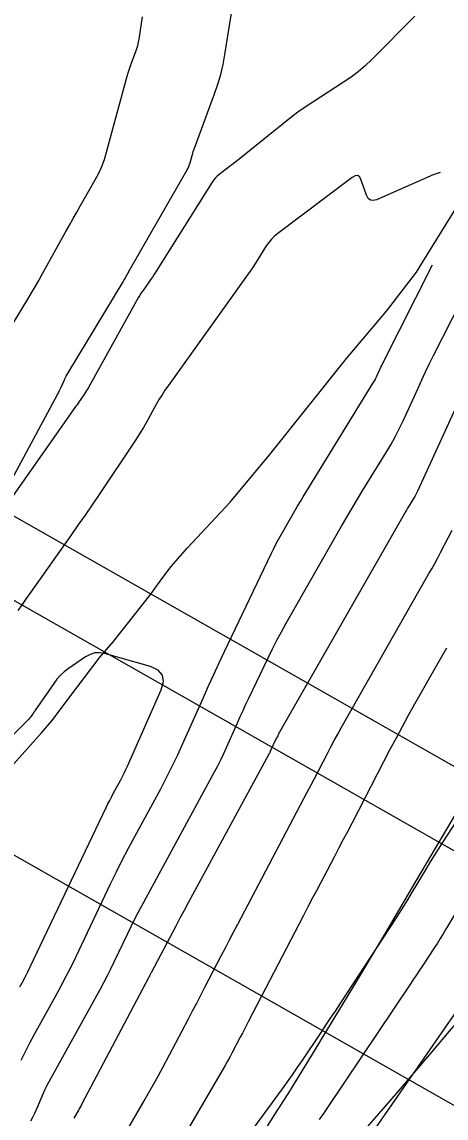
# Model space of a CAD drawing. Extents: x 658976 to 668726, y 639543 to 647196.
# Drawn here: x 662379.8 to 662414.7, y 643354.6 to 643444.7 of the extents above; entities that cross this region are included whole.
import ezdxf

# ---------------------------------------------------------------- set-up
doc = ezdxf.new("R2010")
doc.units = 0
for name, color, linetype in [('Ex_Major Contours', 7, 'Continuous'), ('Ex_Minor Contours', 7, 'Continuous'), ('R_Ramp 15 Degree_Min Ls', 7, 'Continuous'), ('R_Ramp 20 Degree Des Ls', 7, 'Continuous'), ('R_Ramp 20 Degree Des Ls Annot', 7, 'Continuous'), ('R_Ramp 20 Degree Existing Ramp', 7, 'Continuous'), ('R_Ramp 20 Degree_Min Ls', 7, 'Continuous')]:
    doc.layers.add(name, color=color, linetype=linetype)

msp = doc.modelspace()

# ---------------------------------------------------------------- linework, layer by layer
at = {"layer": 'Ex_Major Contours'}
for points in [[(662377.341, 643404.164), (662382.688, 643414.053), (662382.767, 643414.201), (662382.843, 643414.35), (662382.916, 643414.501), (662382.987, 643414.653), (662383.266, 643415.263), (662383.338, 643415.414), (662383.414, 643415.564), (662383.494, 643415.71), (662383.579, 643415.855), (662388.099, 643423.332), (662388.152, 643423.421), (662388.204, 643423.51), (662388.255, 643423.6), (662388.306, 643423.69), (662388.506, 643424.052), (662388.556, 643424.142), (662388.607, 643424.232), (662388.658, 643424.322), (662388.709, 643424.412), (662393.372, 643432.525), (662393.446, 643432.664), (662393.511, 643432.808), (662393.567, 643432.955), (662393.613, 643433.107), (662393.779, 643433.72), (662393.822, 643433.873), (662393.869, 643434.024), (662393.919, 643434.175), (662393.973, 643434.324), (662395.628, 643438.764), (662395.902, 643439.559), (662396.136, 643440.364), (662396.329, 643441.18), (662396.483, 643442.007), (662397.734, 643449.837)], [(662412.121, 643445.149), (662408.569, 643441.594), (662408.026, 643441.08), (662407.458, 643440.596), (662406.865, 643440.144), (662406.246, 643439.723), (662403.722, 643438.102), (662403.097, 643437.688), (662402.484, 643437.259), (662401.882, 643436.813), (662401.292, 643436.351), (662397.364, 643433.189), (662397.197, 643433.055), (662397.029, 643432.923), (662396.859, 643432.792), (662396.688, 643432.663), (662396.004, 643432.147), (662395.84, 643432.012), (662395.69, 643431.864), (662395.554, 643431.702), (662395.433, 643431.527), (662390.732, 643424.06), (662390.621, 643423.886), (662390.507, 643423.714), (662390.39, 643423.543), (662390.271, 643423.375), (662389.789, 643422.703), (662389.671, 643422.534), (662389.558, 643422.361), (662389.45, 643422.185), (662389.347, 643422.006), (662385.24, 643414.648), (662385.163, 643414.513), (662385.083, 643414.38), (662385.001, 643414.249), (662384.916, 643414.119), (662384.569, 643413.604), (662384.483, 643413.475), (662384.395, 643413.347), (662384.306, 643413.22), (662384.217, 643413.093), (662377.732, 643403.921)], [(662380.507, 643354.358), (662380.666, 643354.67), (662380.818, 643354.987), (662380.961, 643355.307), (662381.519, 643356.596), (662381.662, 643356.917), (662381.813, 643357.233), (662381.972, 643357.546), (662382.139, 643357.855), (662386.196, 643365.169), (662386.502, 643365.731), (662386.8, 643366.298), (662387.089, 643366.87), (662387.369, 643367.446), (662388.473, 643369.759), (662388.752, 643370.336), (662389.04, 643370.908), (662389.334, 643371.477), (662389.637, 643372.042), (662395.628, 643383.055), (662395.888, 643383.546), (662396.139, 643384.042), (662396.38, 643384.544), (662396.61, 643385.05), (662397.512, 643387.084), (662397.74, 643387.592), (662397.971, 643388.098), (662398.206, 643388.603), (662398.444, 643389.105), (662400.037, 643392.431), (662400.39, 643393.149), (662400.755, 643393.86), (662401.132, 643394.565), (662401.523, 643395.263), (662406.087, 643403.246), (662406.515, 643403.987), (662406.948, 643404.724), (662407.388, 643405.457), (662407.834, 643406.187), (662409.749, 643409.293), (662410.128, 643409.929), (662410.486, 643410.575), (662410.824, 643411.232), (662411.142, 643411.9), (662412.373, 643414.594), (662412.684, 643415.266), (662413.001, 643415.934), (662413.326, 643416.599), (662413.657, 643417.261), (662416.715, 643423.302)]]:
    msp.add_lwpolyline(points, dxfattribs=at)
at = {"layer": 'Ex_Minor Contours'}
for points in [[(662379.025, 643419.87), (662380.252, 643421.9), (662380.556, 643422.409), (662380.856, 643422.92), (662381.15, 643423.435), (662381.44, 643423.952), (662383.377, 643427.452), (662383.676, 643427.988), (662383.976, 643428.524), (662384.279, 643429.058), (662384.583, 643429.59), (662385.807, 643431.719), (662386.095, 643432.259), (662386.346, 643432.814), (662386.561, 643433.384), (662386.739, 643433.969), (662388.434, 643440.233), (662388.507, 643440.491), (662388.586, 643440.746), (662388.67, 643440.999), (662388.761, 643441.251), (662389.134, 643442.253), (662389.221, 643442.506), (662389.296, 643442.761), (662389.357, 643443.02), (662389.406, 643443.283), (662389.695, 643445.093)], [(662414.198, 643432.306), (662413.942, 643432.238), (662413.63, 643432.119), (662408.969, 643430.076), (662408.69, 643429.999), (662408.46, 643430.033), (662408.277, 643430.178), (662408.143, 643430.435), (662407.703, 643431.682), (662407.574, 643431.931), (662407.406, 643432.051), (662407.199, 643432.044), (662406.954, 643431.909), (662400.828, 643427.298), (662400.557, 643427.074), (662400.309, 643426.829), (662400.086, 643426.562), (662399.885, 643426.274), (662399.131, 643425.076), (662398.941, 643424.778), (662398.746, 643424.483), (662398.546, 643424.192), (662398.342, 643423.903), (662391.794, 643414.777), (662391.541, 643414.414), (662391.299, 643414.045), (662391.068, 643413.669), (662390.847, 643413.286), (662389.985, 643411.742), (662389.766, 643411.359), (662389.539, 643410.98), (662389.304, 643410.606), (662389.061, 643410.236), (662386.117, 643405.855), (662385.542, 643405.004), (662384.961, 643404.156), (662384.376, 643403.312), (662383.785, 643402.472), (662380.47, 643397.783), (662380.125, 643397.294), (662379.782, 643396.804), (662379.441, 643396.313)], [(662379.713, 643359.339), (662380.06, 643360.067), (662380.426, 643360.787), (662380.809, 643361.499), (662382.583, 643364.697), (662383.004, 643365.469), (662383.412, 643366.246), (662383.808, 643367.031), (662384.193, 643367.821), (662387.063, 643373.837), (662387.54, 643374.82), (662388.029, 643375.796), (662388.532, 643376.766), (662389.048, 643377.729), (662391.19, 643381.666), (662391.676, 643382.582), (662392.143, 643383.506), (662392.591, 643384.44), (662393.021, 643385.383), (662394.701, 643389.173), (662395.124, 643390.119), (662395.555, 643391.061), (662395.992, 643392.001), (662396.437, 643392.937), (662400.309, 643401.02), (662400.504, 643401.418), (662400.707, 643401.813), (662400.916, 643402.203), (662401.133, 643402.59), (662402.013, 643404.13), (662402.235, 643404.514), (662402.46, 643404.896), (662402.688, 643405.277), (662402.919, 643405.655), (662408.693, 643415.019), (662408.766, 643415.143), (662408.836, 643415.269), (662408.902, 643415.397), (662408.964, 643415.527), (662409.204, 643416.052), (662409.264, 643416.183), (662409.326, 643416.313), (662409.39, 643416.443), (662409.454, 643416.572), (662413.579, 643424.718)], [(662416.188, 643414.55), (662412.365, 643406.185), (662412.284, 643406.015), (662412.198, 643405.848), (662412.107, 643405.684), (662412.011, 643405.522), (662411.616, 643404.882), (662411.518, 643404.721), (662411.422, 643404.56), (662411.326, 643404.398), (662411.232, 643404.235), (662400.874, 643386.118), (662400.821, 643386.022), (662400.769, 643385.926), (662400.719, 643385.828), (662400.67, 643385.73), (662400.452, 643385.273), (662400.419, 643385.204), (662400.387, 643385.135), (662400.355, 643385.066), (662400.324, 643384.996), (662400.2, 643384.717), (662400.169, 643384.647), (662400.136, 643384.579), (662400.101, 643384.511), (662400.065, 643384.443), (662393.805, 643372.934), (662393.459, 643372.296), (662393.115, 643371.656), (662392.773, 643371.015), (662392.433, 643370.373), (662390.44, 643366.596), (662390.419, 643366.557), (662390.399, 643366.517), (662390.378, 643366.478), (662390.357, 643366.438), (662390.275, 643366.28), (662390.255, 643366.24), (662390.234, 643366.201), (662390.213, 643366.161), (662390.193, 643366.122), (662384.707, 643355.761), (662384.636, 643355.627), (662384.563, 643355.495), (662384.489, 643355.363), (662384.413, 643355.232), (662384.108, 643354.71), (662384.033, 643354.579)], [(662388.203, 643353.218), (662389.826, 643355.996), (662390.227, 643356.692), (662390.622, 643357.393), (662391.009, 643358.097), (662391.389, 643358.806), (662393.479, 643362.753), (662393.82, 643363.399), (662394.159, 643364.045), (662394.498, 643364.693), (662394.834, 643365.341), (662396.179, 643367.934), (662396.516, 643368.583), (662396.854, 643369.23), (662397.193, 643369.877), (662397.533, 643370.523), (662402.705, 643380.327), (662402.984, 643380.855), (662403.261, 643381.384), (662403.538, 643381.913), (662403.813, 643382.443), (662404.914, 643384.563), (662405.192, 643385.092), (662405.475, 643385.618), (662405.763, 643386.141), (662406.056, 643386.661), (662413.248, 643399.29), (662413.5, 643399.737), (662413.748, 643400.186), (662413.992, 643400.637), (662414.232, 643401.09), (662415.184, 643402.908)], [(662414.721, 643393.227), (662414.199, 643392.301), (662412.097, 643388.61), (662411.576, 643387.685), (662411.064, 643386.754), (662410.561, 643385.819), (662410.067, 643384.879), (662406.947, 643378.871), (662406.586, 643378.177), (662406.224, 643377.483), (662405.86, 643376.79), (662405.495, 643376.098), (662404.035, 643373.329), (662403.67, 643372.637), (662403.307, 643371.944), (662402.945, 643371.25), (662402.584, 643370.556), (662398.43, 643362.543), (662398.259, 643362.215), (662398.088, 643361.888), (662397.917, 643361.561), (662397.744, 643361.234), (662397.053, 643359.929), (662396.879, 643359.603), (662396.701, 643359.28), (662396.52, 643358.958), (662396.335, 643358.638), (662391.097, 643349.67)], [(662379.604, 643365.366), (662379.826, 643365.774), (662380.042, 643366.185), (662380.251, 643366.6), (662380.455, 643367.018), (662386.708, 643380.127), (662386.847, 643380.413), (662386.99, 643380.698), (662387.137, 643380.981), (662387.287, 643381.262), (662387.897, 643382.382), (662388.046, 643382.664), (662388.19, 643382.948), (662388.328, 643383.235), (662388.46, 643383.525), (662391.24, 643389.798), (662391.428, 643390.465), (662391.342, 643391.004), (662390.982, 643391.414), (662390.349, 643391.695), (662386.561, 643392.764), (662386.151, 643392.836), (662385.757, 643392.817), (662385.377, 643392.707), (662385.013, 643392.507), (662383.585, 643391.523), (662383.242, 643391.263), (662382.927, 643390.976), (662382.639, 643390.66), (662382.38, 643390.317), (662380.835, 643388.07), (662380.792, 643388.007), (662380.748, 643387.944), (662380.705, 643387.881), (662380.662, 643387.819), (662380.488, 643387.568), (662380.443, 643387.506), (662380.396, 643387.447), (662380.346, 643387.39), (662380.293, 643387.336), (662372.438, 643379.59)], [(662395.821, 643349.622), (662401.213, 643356.991), (662401.625, 643357.561), (662402.032, 643358.135), (662402.433, 643358.713), (662402.829, 643359.295), (662404.399, 643361.63), (662404.79, 643362.214), (662405.18, 643362.8), (662405.569, 643363.386), (662405.955, 643363.974), (662410.545, 643370.979), (662410.877, 643371.491), (662411.203, 643372.006), (662411.525, 643372.525), (662411.841, 643373.046), (662413.095, 643375.14), (662413.41, 643375.662), (662413.731, 643376.181), (662414.057, 643376.697), (662414.387, 643377.21), (662417.672, 643382.252)], [(662419.381, 643377.985), (662414.669, 643370.116), (662414.438, 643369.734), (662414.203, 643369.355), (662413.964, 643368.979), (662413.722, 643368.604), (662412.744, 643367.112), (662412.499, 643366.739), (662412.253, 643366.368), (662412.005, 643365.996), (662411.757, 643365.626), (662404.922, 643355.46), (662404.581, 643354.959), (662404.236, 643354.461)], [(662408.296, 643352.908), (662416.287, 643364.427)]]:
    msp.add_lwpolyline(points, dxfattribs=at)
at = {"layer": 'R_Ramp 15 Degree_Min Ls'}
msp.add_lwpolyline([(662444.003, 643360.269), (662357.04, 643409.64), (662270.078, 643459.011)], dxfattribs=at)
for centre, radius, start, end in [((660965.984, 643845.415), 1582, 336.19579, 343.751919), ((661447.486, 643926.022), 1132.416, 314.880047, 330.415092), ((661447.486, 643926.022), 1138.416, 314.880047, 330.415092), ((661447.486, 643926.022), 1145.916, 314.880047, 330.415092), ((660965.984, 643845.415), 1572, 336.19579, 341.940218), ((661447.486, 643926.022), 1153.416, 314.880047, 330.415092)]:
    msp.add_arc(centre, radius, start, end, dxfattribs=at)
at = {"layer": 'R_Ramp 20 Degree Des Ls'}
msp.add_lwpolyline([(662378.163, 643382.679), (662381.389, 643386.257), (662382.234, 643387.251), (662384.311, 643390.022), (662386.215, 643392.498), (662387.298, 643393.755), (662390.259, 643397.511), (662390.369, 643397.659), (662390.851, 643398.313), (662391.449, 643399.123), (662392.047, 643399.933), (662392.057, 643399.929), (662393.385, 643401.474), (662396.911, 643405.221), (662400.174, 643409.119), (662403.331, 643413.076), (662406.493, 643417.03), (662409.782, 643420.912), (662412.258, 643424.107), (662412.782, 643424.959), (662415.403, 643429.221)], dxfattribs=at)
for centre, radius, start, end in [((661483.324, 644156.776), 1224.78, 315.33337, 322.037232), ((661447.452, 643932.983), 1138.416, 318.658885, 330.415092)]:
    msp.add_arc(centre, radius, start, end, dxfattribs=at)
at = {"layer": 'R_Ramp 20 Degree Des Ls Annot'}
msp.add_lwpolyline([(662443.968, 643367.23), (662270.043, 643465.972)], dxfattribs=at)
msp.add_arc((661447.452, 643932.983), 1145.916, 318.655361, 330.415092, dxfattribs=at)
at = {"layer": 'R_Ramp 20 Degree Existing Ramp'}
msp.add_lwpolyline([(662435.025, 643344.454), (662348.063, 643393.825), (662261.1, 643443.196)], dxfattribs=at)
for radius, end in [(1582, 343.751919), (1572, 341.940167)]:
    msp.add_arc((660965.98, 643845.406), radius, 336.195784, end, dxfattribs=at)
at = {"layer": 'R_Ramp 20 Degree_Min Ls'}
msp.add_lwpolyline([(662399.193, 643352.665), (662400.87, 643355.311), (662401.016, 643355.541), (662401.031, 643355.566), (662401.872, 643356.894), (662401.894, 643356.928), (662403.898, 643360.188), (662404.489, 643361.158), (662407.079, 643365.437), (662409.577, 643369.592), (662409.592, 643369.617), (662409.656, 643369.724), (662412.198, 643374.03), (662414.737, 643378.338), (662416.788, 643381.758)], dxfattribs=at)
msp.add_arc((660945.748, 643799.551), 1582.059, 336.228001, 343.78401, dxfattribs=at)

doc.saveas('drawing.dxf')
